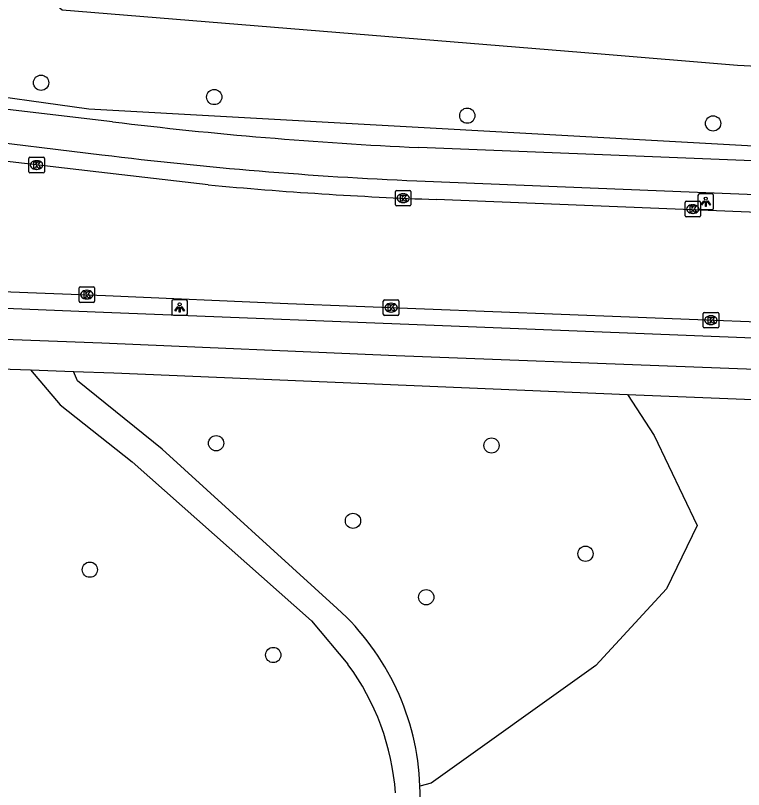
# Model space of a CAD drawing. Extents: x 159822 to 160765, y 380693 to 381634.
# Drawn here: x 160007.41 to 160054.09, y 380808.12 to 380857.77 of the extents above; entities that cross this region are included whole.
import ezdxf

# ---------------------------------------------------------------- set-up
doc = ezdxf.new("R2010")
doc.units = 0
for name, color, linetype in [('IMGEO_Berm_groen', 7, 'Continuous'), ('IMGEO_Boom', 7, 'Continuous'), ('IMGEO_Fietspad_gesloten', 7, 'Continuous'), ('IMGEO_Groenvoorziening', 7, 'Continuous'), ('IMGEO_Kolk', 7, 'Continuous'), ('IMGEO_Lichtpunt', 7, 'Continuous'), ('IMGEO_Rijbaan_lokaal_gesloten', 7, 'Continuous'), ('IMGEO_Voetpad_halfverhard', 7, 'Continuous'), ('IMGEO_Voetpad_open', 7, 'Continuous')]:
    doc.layers.add(name, color=color, linetype=linetype)

msp = doc.modelspace()

# ---------------------------------------------------------------- linework, layer by layer
at = {"layer": 'IMGEO_Berm_groen'}
for points in [[(159994.3, 380857.307), (159993.316, 380860.49), (159996.856, 380863.546), (160000, 380863.404), (160003.334, 380863.253), (160003.59, 380863.231), (160003.849, 380863.185), (160004.112, 380863.115), (160004.374, 380863.02), (160004.624, 380862.902), (160004.804, 380862.798), (160004.973, 380862.685), (160005.16, 380862.539), (160010.391, 380858.132), (160044.707, 380855.323), (160053.703, 380854.587), (160080.604, 380853.22), (160134.865, 380851.138), (160141.219, 380857.313), (160149.892, 380857.411), (160158.085, 380851.531), (160156.14, 380847.719)], [(160156.14, 380847.719), (160134.742, 380846.157), (160070.071, 380848.524), (160012.104, 380851.759), (160003.518, 380852.966), (160002.757, 380853.325), (160000, 380854.623), (159994.3, 380857.307)]]:
    msp.add_lwpolyline(points, dxfattribs=at)
at = {"layer": 'IMGEO_Boom'}
for centre in [(160009.048, 380853.459), (160020.152, 380852.541), (160036.377, 380851.344), (160052.135, 380850.85), (160020.273, 380830.329), (160037.928, 380830.185), (160029.047, 380825.351), (160043.955, 380823.243), (160012.176, 380822.219), (160033.742, 380820.452), (160023.937, 380816.747)]:
    msp.add_circle(centre, 0.489, dxfattribs=at)
at = {"layer": 'IMGEO_Fietspad_gesloten'}
for points in [[(160013.632, 380850.952), (160004.332, 380852.032), (160000, 380853.547), (159999.731, 380853.641), (159994.59, 380856.891)], [(160004.181, 380849.906), (160012.951, 380848.838)], [(160130.079, 380845.436), (160033.268, 380849.302)], [(160033.135, 380847.16), (160130.003, 380843.262)], [(160167.329, 380832.624), (160159.182, 380832.864), (160148.206, 380833.304), (160108.085, 380834.901), (160075.667, 380836.227), (160036.967, 380837.769), (160013.044, 380838.712), (159998.89, 380839.296)], [(159986.803, 380836.025), (159999.529, 380837.135), (160003.267, 380837.131), (160012.949, 380836.768), (160031.816, 380835.953), (160069.996, 380834.506), (160100.74, 380833.252), (160127.614, 380832.16), (160158.243, 380830.882), (160165.881, 380830.585)]]:
    msp.add_lwpolyline(points, dxfattribs=at)
for centre, radius, start, end in [((160045.577, 381113.45), 264.435, 263.06147, 267.33204), ((160044.529, 381106.44), 259.53, 263.0114, 267.48387)]:
    msp.add_arc(centre, radius, start, end, dxfattribs=at)
at = {"layer": 'IMGEO_Groenvoorziening'}
msp.add_lwpolyline([(160046.641, 380833.467), (160048.357, 380830.833), (160051.124, 380825.045), (160049.143, 380820.988), (160044.615, 380816.081), (160034.05, 380808.532), (160033.344, 380808.335)], dxfattribs=at)
at = {"layer": 'IMGEO_Kolk'}
for p, q in [((160008.26, 380847.75), (160008.26, 380848.602)), ((160008.335, 380848.676), (160009.187, 380848.676)), ((160009.261, 380848.602), (160009.261, 380847.75)), ((160008.748, 380848.456), (160008.773, 380848.456)), ((160009.187, 380847.676), (160008.335, 380847.676)), ((160008.771, 380847.896), (160008.746, 380847.896)), ((160031.765, 380845.627), (160031.765, 380846.479)), ((160031.84, 380846.553), (160032.692, 380846.553)), ((160032.253, 380846.333), (160032.278, 380846.333)), ((160032.766, 380846.479), (160032.766, 380845.627)), ((160032.276, 380845.773), (160032.251, 380845.773)), ((160050.338, 380844.925), (160050.338, 380845.777)), ((160050.413, 380845.851), (160051.265, 380845.851)), ((160050.826, 380845.631), (160050.851, 380845.631)), ((160051.339, 380845.777), (160051.339, 380844.925)), ((160032.692, 380845.553), (160031.84, 380845.553)), ((160050.849, 380845.071), (160050.824, 380845.071)), ((160051.265, 380844.851), (160050.413, 380844.851)), ((160011.481, 380839.439), (160011.481, 380840.291)), ((160011.556, 380840.365), (160012.408, 380840.365)), ((160011.969, 380840.145), (160011.994, 380840.145)), ((160012.482, 380840.291), (160012.482, 380839.439)), ((160012.408, 380839.365), (160011.556, 380839.365)), ((160011.992, 380839.585), (160011.967, 380839.585)), ((160030.993, 380838.603), (160030.993, 380839.455)), ((160031.068, 380839.529), (160031.92, 380839.529)), ((160031.481, 380839.309), (160031.506, 380839.309)), ((160031.994, 380839.455), (160031.994, 380838.603)), ((160031.504, 380838.749), (160031.479, 380838.749)), ((160051.496, 380837.801), (160051.496, 380838.653)), ((160051.571, 380838.727), (160052.423, 380838.727)), ((160052.497, 380838.653), (160052.497, 380837.801)), ((160031.92, 380838.529), (160031.068, 380838.529)), ((160051.984, 380838.507), (160052.009, 380838.507)), ((160052.423, 380837.727), (160051.571, 380837.727)), ((160052.007, 380837.947), (160051.982, 380837.947))]:
    msp.add_line(p, q, dxfattribs=at)
for points in [[(160008.26, 380847.75), (160008.26, 380848.602)], [(160008.335, 380848.676), (160009.187, 380848.676)], [(160009.261, 380848.602), (160009.261, 380847.75)], [(160008.581, 380848.376), (160008.704, 380848.376), (160008.704, 380848.225), (160008.834, 380848.376), (160008.998, 380848.376), (160008.852, 380848.225), (160009.005, 380847.976), (160008.853, 380847.976), (160008.768, 380848.14), (160008.704, 380848.073), (160008.704, 380847.976), (160008.581, 380847.976), (160008.581, 380848.376)], [(160009.187, 380847.676), (160008.335, 380847.676)], [(160031.765, 380845.627), (160031.765, 380846.479)], [(160031.84, 380846.553), (160032.692, 380846.553)], [(160032.086, 380846.253), (160032.209, 380846.253), (160032.209, 380846.102), (160032.339, 380846.253), (160032.503, 380846.253), (160032.357, 380846.102), (160032.51, 380845.853), (160032.358, 380845.853), (160032.273, 380846.017), (160032.209, 380845.95), (160032.209, 380845.853), (160032.086, 380845.853), (160032.086, 380846.253)], [(160032.766, 380846.479), (160032.766, 380845.627)], [(160050.338, 380844.925), (160050.338, 380845.777)], [(160050.413, 380845.851), (160051.265, 380845.851)], [(160051.339, 380845.777), (160051.339, 380844.925)], [(160032.692, 380845.553), (160031.84, 380845.553)], [(160050.659, 380845.551), (160050.782, 380845.551), (160050.782, 380845.4), (160050.912, 380845.551), (160051.076, 380845.551), (160050.93, 380845.4), (160051.083, 380845.151), (160050.931, 380845.151), (160050.846, 380845.315), (160050.782, 380845.248), (160050.782, 380845.151), (160050.659, 380845.151), (160050.659, 380845.551)], [(160051.265, 380844.851), (160050.413, 380844.851)], [(160011.481, 380839.439), (160011.481, 380840.291)], [(160011.556, 380840.365), (160012.408, 380840.365)], [(160012.482, 380840.291), (160012.482, 380839.439)], [(160011.802, 380840.065), (160011.925, 380840.065), (160011.925, 380839.914), (160012.055, 380840.065), (160012.219, 380840.065), (160012.073, 380839.914), (160012.226, 380839.665), (160012.074, 380839.665), (160011.989, 380839.829), (160011.925, 380839.762), (160011.925, 380839.665), (160011.802, 380839.665), (160011.802, 380840.065)], [(160012.408, 380839.365), (160011.556, 380839.365)], [(160030.993, 380838.603), (160030.993, 380839.455)], [(160031.068, 380839.529), (160031.92, 380839.529)], [(160031.314, 380839.229), (160031.437, 380839.229), (160031.437, 380839.078), (160031.567, 380839.229), (160031.731, 380839.229), (160031.585, 380839.078), (160031.738, 380838.829), (160031.586, 380838.829), (160031.501, 380838.993), (160031.437, 380838.926), (160031.437, 380838.829), (160031.314, 380838.829), (160031.314, 380839.229)], [(160031.994, 380839.455), (160031.994, 380838.603)], [(160051.496, 380837.801), (160051.496, 380838.653)], [(160051.571, 380838.727), (160052.423, 380838.727)], [(160052.497, 380838.653), (160052.497, 380837.801)], [(160031.92, 380838.529), (160031.068, 380838.529)], [(160051.817, 380838.427), (160051.94, 380838.427), (160051.94, 380838.276), (160052.07, 380838.427), (160052.234, 380838.427), (160052.088, 380838.276), (160052.241, 380838.027), (160052.089, 380838.027), (160052.004, 380838.191), (160051.94, 380838.124), (160051.94, 380838.027), (160051.817, 380838.027), (160051.817, 380838.427)], [(160052.423, 380837.727), (160051.571, 380837.727)]]:
    msp.add_lwpolyline(points, dxfattribs=at)
for centre, start, end in [((160008.337, 380848.6), 91.552, 178.448), ((160008.337, 380848.6), 91.552, 178.448), ((160009.185, 380848.6), 1.552, 88.448), ((160009.185, 380848.6), 1.552, 88.448), ((160008.337, 380847.752), 181.552, 268.448), ((160008.337, 380847.752), 181.552, 268.448), ((160009.185, 380847.752), 271.552, 358.448), ((160009.185, 380847.752), 271.552, 358.448), ((160031.842, 380846.477), 91.552, 178.448), ((160031.842, 380846.477), 91.552, 178.448), ((160032.69, 380846.477), 1.552, 88.448), ((160032.69, 380846.477), 1.552, 88.448), ((160031.842, 380845.629), 181.552, 268.448), ((160031.842, 380845.629), 181.552, 268.448), ((160032.69, 380845.629), 271.552, 358.448), ((160032.69, 380845.629), 271.552, 358.448), ((160050.415, 380845.775), 91.552, 178.448), ((160050.415, 380845.775), 91.552, 178.448), ((160051.263, 380845.775), 1.552, 88.448), ((160051.263, 380845.775), 1.552, 88.448), ((160050.415, 380844.927), 181.552, 268.448), ((160050.415, 380844.927), 181.552, 268.448), ((160051.263, 380844.927), 271.552, 358.448), ((160051.263, 380844.927), 271.552, 358.448), ((160011.558, 380840.289), 91.552, 178.448), ((160011.558, 380840.289), 91.552, 178.448), ((160012.406, 380840.289), 1.552, 88.448), ((160012.406, 380840.289), 1.552, 88.448), ((160011.558, 380839.441), 181.552, 268.448), ((160011.558, 380839.441), 181.552, 268.448), ((160012.406, 380839.441), 271.552, 358.448), ((160012.406, 380839.441), 271.552, 358.448), ((160031.07, 380839.453), 91.552, 178.448), ((160031.07, 380839.453), 91.552, 178.448), ((160031.918, 380839.453), 1.552, 88.448), ((160031.918, 380839.453), 1.552, 88.448), ((160051.573, 380838.651), 91.552, 178.448), ((160051.573, 380838.651), 91.552, 178.448), ((160052.421, 380838.651), 1.552, 88.448), ((160052.421, 380838.651), 1.552, 88.448), ((160031.07, 380838.605), 181.552, 268.448), ((160031.07, 380838.605), 181.552, 268.448), ((160031.918, 380838.605), 271.552, 358.448), ((160031.918, 380838.605), 271.552, 358.448), ((160051.573, 380837.803), 181.552, 268.448), ((160051.573, 380837.803), 181.552, 268.448), ((160052.421, 380837.803), 271.552, 358.448), ((160052.421, 380837.803), 271.552, 358.448)]:
    msp.add_arc(centre, 0.0765, start, end, dxfattribs=at)
for centre, major_axis, ratio, start_param, end_param in [((160008.747, 380848.176), (-0.387, 0.002), 0.722429, 4.712389, 7.853982), ((160008.772, 380848.176), (-0.39, 0.002), 0.717154, 1.570796, 4.712389), ((160032.252, 380846.053), (-0.387, 0.002), 0.722429, 4.712389, 7.853982), ((160032.277, 380846.053), (-0.39, 0.002), 0.717154, 1.570796, 4.712389), ((160050.825, 380845.351), (-0.387, 0.002), 0.722429, 4.712389, 7.853982), ((160050.85, 380845.351), (-0.39, 0.002), 0.717154, 1.570796, 4.712389), ((160011.968, 380839.865), (-0.387, 0.002), 0.722429, 4.712389, 7.853982), ((160011.993, 380839.865), (-0.39, 0.002), 0.717154, 1.570796, 4.712389), ((160031.48, 380839.029), (-0.387, 0.002), 0.722429, 4.712389, 7.853982), ((160031.505, 380839.029), (-0.39, 0.002), 0.717154, 1.570796, 4.712389), ((160051.983, 380838.227), (-0.387, 0.002), 0.722429, 4.712389, 7.853982), ((160052.008, 380838.227), (-0.39, 0.002), 0.717154, 1.570796, 4.712389)]:
    msp.add_ellipse(centre, major_axis=major_axis, ratio=ratio, start_param=start_param, end_param=end_param, dxfattribs=at)
at = {"layer": 'IMGEO_Lichtpunt'}
for p, q in [((160051.168, 380846.228), (160051.168, 380845.421)), ((160051.168, 380846.228), (160051.168, 380845.421)), ((160052.07, 380846.323), (160051.262, 380846.323)), ((160052.07, 380846.323), (160051.262, 380846.323)), ((160052.164, 380845.421), (160052.164, 380846.228)), ((160052.164, 380845.421), (160052.164, 380846.228)), ((160051.262, 380845.327), (160052.07, 380845.327)), ((160051.262, 380845.327), (160052.07, 380845.327)), ((160017.436, 380839.439), (160017.436, 380838.632)), ((160017.436, 380839.439), (160017.436, 380838.632)), ((160018.338, 380839.534), (160017.53, 380839.534)), ((160018.338, 380839.534), (160017.53, 380839.534)), ((160018.432, 380838.632), (160018.432, 380839.439)), ((160018.432, 380838.632), (160018.432, 380839.439)), ((160017.53, 380838.538), (160018.338, 380838.538)), ((160017.53, 380838.538), (160018.338, 380838.538))]:
    msp.add_line(p, q, dxfattribs=at)
for points in [[(160051.542, 380845.892), (160051.581, 380845.864), (160051.393, 380845.602), (160051.355, 380845.629), (160051.542, 380845.892)], [(160051.644, 380845.844), (160051.691, 380845.844), (160051.691, 380845.522), (160051.644, 380845.522), (160051.644, 380845.844)], [(160051.754, 380845.864), (160051.792, 380845.891), (160051.979, 380845.629), (160051.94, 380845.601), (160051.754, 380845.864)], [(160017.81, 380839.103), (160017.849, 380839.075), (160017.661, 380838.813), (160017.623, 380838.84), (160017.81, 380839.103)], [(160017.912, 380839.055), (160017.959, 380839.055), (160017.959, 380838.733), (160017.912, 380838.733), (160017.912, 380839.055)], [(160018.022, 380839.075), (160018.06, 380839.102), (160018.247, 380838.84), (160018.208, 380838.812), (160018.022, 380839.075)]]:
    msp.add_lwpolyline(points, dxfattribs=at)
for centre in [(160051.667, 380846.026), (160017.935, 380839.237)]:
    msp.add_circle(centre, 0.0994, dxfattribs=at)
for centre, start, end in [((160051.262, 380846.228), 90, 180), ((160051.262, 380846.228), 90, 180), ((160052.07, 380846.228), 0, 90), ((160052.07, 380846.228), 0, 90), ((160051.262, 380845.421), 180, 270), ((160051.262, 380845.421), 180, 270), ((160052.07, 380845.421), 270, 0), ((160052.07, 380845.421), 270, 360), ((160017.53, 380839.439), 90, 180), ((160017.53, 380839.439), 90, 180), ((160018.338, 380839.439), 0, 90), ((160018.338, 380839.439), 0, 90), ((160017.53, 380838.632), 180, 270), ((160017.53, 380838.632), 180, 270), ((160018.338, 380838.632), 270, 0), ((160018.338, 380838.632), 270, 360)]:
    msp.add_arc(centre, 0.0946, start, end, dxfattribs=at)
at = {"layer": 'IMGEO_Rijbaan_lokaal_gesloten'}
for points in [[(160019.753, 380846.906), (160012.755, 380847.713), (160005.76, 380848.537), (160004.044, 380848.755)], [(160134.96, 380842.037), (160114.428, 380842.797), (160069.804, 380844.539), (160034.378, 380845.965)], [(159983.877, 380840.951), (160013.174, 380839.819), (160024.863, 380839.289), (160059.921, 380837.918), (160101.272, 380836.242), (160131.344, 380835.06), (160148.549, 380834.366)]]:
    msp.add_lwpolyline(points, dxfattribs=at)
msp.add_arc((160043.846, 381107.242), 261.448, 264.71252, 267.9246, dxfattribs=at)
at = {"layer": 'IMGEO_Voetpad_halfverhard'}
for points in [[(160008.363, 380835.038), (160010.268, 380832.79), (160014.893, 380829.133), (160026.38, 380818.935), (160028.726, 380816.147)], [(160028.031, 380819.739), (160016.822, 380829.953), (160011.375, 380834.337), (160011.118, 380834.943)]]:
    msp.add_lwpolyline(points, dxfattribs=at)
for centre, radius, start, end in [((160017.136, 380807.724), 16.219, 2.1606, 47.8), ((160016.033, 380806.767), 15.783, 4.104, 36.4622), ((160017.208, 380807.717), 16.148, 350.8422, 2.1931)]:
    msp.add_arc(centre, radius, start, end, dxfattribs=at)
at = {"layer": 'IMGEO_Voetpad_open'}
for points in [[(160003.154, 380835.218), (160008.363, 380835.038)], [(160008.363, 380835.038), (160011.118, 380834.943)], [(160011.118, 380834.943), (160013.721, 380834.853), (160046.641, 380833.467)], [(160046.641, 380833.467), (160081.512, 380832.071)]]:
    msp.add_lwpolyline(points, dxfattribs=at)

doc.saveas('drawing.dxf')
